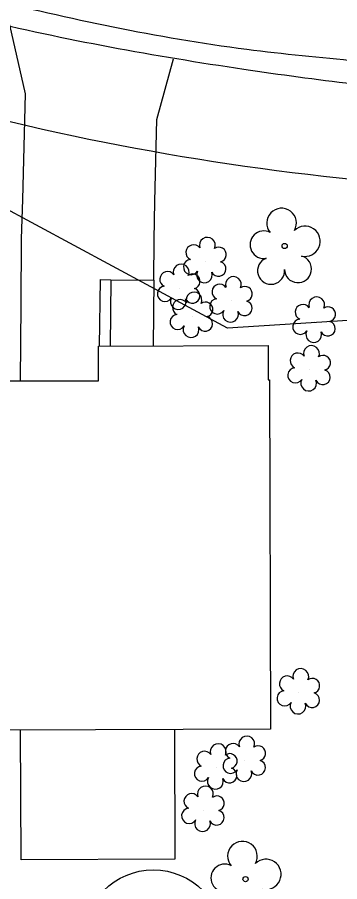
# Model space of a CAD drawing. Extents: x 1611576 to 1617186, y 899279 to 905462.
# Drawn here: x 1616485.9 to 1616526.3, y 901554.6 to 901663 of the extents above; entities that cross this region are included whole.
import ezdxf

# ---------------------------------------------------------------- set-up
doc = ezdxf.new("R2010")
doc.units = 0
for name, color, linetype in [('Exist Building', 7, 'Continuous'), ('Exist Other Culture Area Outline', 7, 'Continuous'), ('Exist Property Owner Number CELL', 7, 'Continuous'), ('Exist Right of Way Line', 7, 'Continuous'), ('Exist Roads Curbs', 7, 'Continuous'), ('Exist Roads EOP', 7, 'Continuous'), ('Exist Roads EOP Other', 7, 'Continuous'), ('Exist Vegetation Shrub CELL', 7, 'Continuous'), ('Exist Vegetation Tree CELL', 7, 'Continuous'), ('Prop 2 In Gas Line (St)', 7, 'Continuous')]:
    doc.layers.add(name, color=color, linetype=linetype)

msp = doc.modelspace()

# ---------------------------------------------------------------- linework, layer by layer
at = {"layer": 'Exist Building'}
msp.add_lwpolyline([(1616517.46, 901617.54), (1616517.6, 901573.7), (1616484.75, 901573.6), (1616484.61, 901617.4), (1616496.06, 901617.43), (1616496.05, 901621.76), (1616517.31, 901621.83), (1616517.32, 901617.54)], close=True, dxfattribs=at)
at = {"layer": 'Exist Other Culture Area Outline'}
for points in [[(1616497.6, 901630.1), (1616497.52, 901621.76)], [(1616502.97, 901630.02), (1616502.92, 901621.78)], [(1616505.56, 901573.67), (1616505.63, 901557.41), (1616486.37, 901557.33), (1616486.3, 901573.6)]]:
    msp.add_lwpolyline(points, dxfattribs=at)
at = {"layer": 'Exist Property Owner Number CELL'}
msp.add_circle((1616502.93, 901547.31), 8.75, dxfattribs=at)
at = {"layer": 'Exist Right of Way Line'}
msp.add_arc((1616560.48, 901967.64), 326.56, 246.2087, 268.5167, dxfattribs=at)
at = {"layer": 'Exist Roads Curbs'}
msp.add_spline([(1616576.44, 901651.14), (1616560.36, 901651.87), (1616541.57, 901653.2), (1616514.26, 901656.47), (1616480.87, 901662.8), (1616452.55, 901670.88), (1616427.97, 901679.5)], degree=3, dxfattribs=at)
at = {"layer": 'Exist Roads EOP'}
msp.add_spline([(1616600.7, 901615.07), (1616596.49, 901640.71), (1616577.82, 901651.88), (1616577.76, 901653.58), (1616560.38, 901654.4), (1616541.66, 901655.74), (1616514.62, 901658.97), (1616481.57, 901665.46), (1616453.29, 901673.28), (1616429.01, 901681.85), (1616427.56, 901682.36), (1616413.54, 901687.44), (1616400.43, 901690.54), (1616382.85, 901691.64), (1616359.81, 901688.16), (1616349.76, 901685.26), (1616334.54, 901681.3), (1616320.23, 901678.77)], degree=3, dxfattribs=at)
at = {"layer": 'Exist Roads EOP Other'}
for points in [[(1616486.28, 901617.4), (1616486.38, 901627), (1616486.4, 901635.24), (1616486.56, 901640.14), (1616486.92, 901653.4), (1616484.97, 901662.05)], [(1616496.17, 901621.76), (1616496.29, 901630.12), (1616497.6, 901630.1), (1616502.97, 901630.02), (1616503.05, 901635.11), (1616503.13, 901639.91), (1616503.35, 901650.21), (1616505.44, 901657.82)]]:
    msp.add_lwpolyline(points, dxfattribs=at)
at = {"layer": 'Exist Vegetation Shrub CELL'}
for p, q in [((1616509.46, 901632.38), (1616509.46, 901632.38)), ((1616506.18, 901629.02), (1616506.18, 901629.02)), ((1616512.73, 901627.45), (1616512.73, 901627.45)), ((1616507.78, 901625.51), (1616507.78, 901625.51)), ((1616523.15, 901624.9), (1616523.15, 901624.9)), ((1616522.51, 901618.8), (1616522.51, 901618.8)), ((1616521.17, 901578.29), (1616521.17, 901578.29)), ((1616514.4, 901569.82), (1616514.4, 901569.82)), ((1616510.82, 901568.85), (1616510.82, 901568.85)), ((1616509.22, 901563.55), (1616509.22, 901563.55))]:
    msp.add_line(p, q, dxfattribs=at)
for centre, radius, start, end in [((1616509.69, 901634.42), 0.99, 334.8391, 200.4717), ((1616507.97, 901633.51), 0.968, 35.8908, 245.4216), ((1616511.13, 901633.25), 0.929, 284.4567, 126.0861), ((1616507.66, 901631.68), 0.955, 95.1099, 327.9534), ((1616511.09, 901631.46), 0.937, 204.9913, 73.4601), ((1616504.7, 901630.15), 0.968, 35.8908, 245.4216), ((1616506.41, 901631.06), 0.99, 334.8391, 200.4717), ((1616509.33, 901630.7), 0.984, 151.2797, 21.387), ((1616507.85, 901629.89), 0.929, 284.4567, 126.0861), ((1616512.96, 901629.49), 0.99, 334.8391, 200.4717), ((1616504.38, 901628.32), 0.955, 95.1099, 327.9534), ((1616507.82, 901628.09), 0.937, 204.9913, 73.4601), ((1616511.24, 901628.57), 0.968, 35.8908, 245.4216), ((1616514.4, 901628.32), 0.929, 284.4567, 126.0861), ((1616506.05, 901627.34), 0.984, 151.2797, 21.387), ((1616508.01, 901627.55), 0.99, 334.8391, 200.4717), ((1616523.38, 901626.94), 0.99, 334.8391, 200.4717), ((1616506.29, 901626.63), 0.968, 35.8908, 245.4216), ((1616509.45, 901626.37), 0.929, 284.4567, 126.0861), ((1616510.93, 901626.74), 0.955, 95.1099, 327.9534), ((1616514.36, 901626.52), 0.937, 204.9913, 73.4601), ((1616521.66, 901626.02), 0.968, 35.8908, 245.4216), ((1616524.82, 901625.77), 0.929, 284.4567, 126.0861), ((1616505.98, 901624.8), 0.955, 95.1099, 327.9534), ((1616512.6, 901625.76), 0.984, 151.2797, 21.387), ((1616509.41, 901624.58), 0.937, 204.9913, 73.4601), ((1616521.35, 901624.19), 0.955, 95.1099, 327.9534), ((1616524.78, 901623.97), 0.937, 204.9913, 73.4601), ((1616507.65, 901623.82), 0.984, 151.2797, 21.387), ((1616523.02, 901623.21), 0.984, 151.2797, 21.387), ((1616522.74, 901620.84), 0.99, 334.8391, 200.4717), ((1616521.03, 901619.93), 0.968, 35.8908, 245.4216), ((1616524.18, 901619.67), 0.929, 284.4567, 126.0861), ((1616520.71, 901618.1), 0.955, 95.1099, 327.9534), ((1616524.15, 901617.87), 0.937, 204.9913, 73.4601), ((1616522.38, 901617.12), 0.984, 151.2797, 21.387), ((1616521.4, 901580.33), 0.99, 334.8391, 200.4717), ((1616519.69, 901579.42), 0.968, 35.8908, 245.4216), ((1616522.84, 901579.16), 0.929, 284.4567, 126.0861), ((1616519.37, 901577.58), 0.955, 95.1099, 327.9534), ((1616522.81, 901577.36), 0.937, 204.9913, 73.4601), ((1616521.04, 901576.6), 0.984, 151.2797, 21.387), ((1616514.63, 901571.86), 0.99, 334.8391, 200.4717), ((1616511.05, 901570.89), 0.99, 334.8391, 200.4717), ((1616512.92, 901570.95), 0.968, 35.8908, 245.4216), ((1616516.07, 901570.69), 0.929, 284.4567, 126.0861), ((1616509.34, 901569.97), 0.968, 35.8908, 245.4216), ((1616512.5, 901569.72), 0.929, 284.4567, 126.0861), ((1616512.6, 901569.12), 0.955, 95.1099, 327.9534), ((1616516.03, 901568.89), 0.937, 204.9913, 73.4601), ((1616509.02, 901568.14), 0.955, 95.1099, 327.9534), ((1616512.46, 901567.92), 0.937, 204.9913, 73.4601), ((1616514.27, 901568.14), 0.984, 151.2797, 21.387), ((1616510.7, 901567.16), 0.984, 151.2797, 21.387), ((1616509.44, 901565.59), 0.99, 334.8391, 200.4717), ((1616507.73, 901564.67), 0.968, 35.8908, 245.4216), ((1616510.89, 901564.41), 0.929, 284.4567, 126.0861), ((1616507.42, 901562.84), 0.955, 95.1099, 327.9534), ((1616510.85, 901562.62), 0.937, 204.9913, 73.4601), ((1616509.09, 901561.86), 0.984, 151.2797, 21.387)]:
    msp.add_arc(centre, radius, start, end, dxfattribs=at)
at = {"layer": 'Exist Vegetation Tree CELL'}
for p, q in [((1616519.37, 901634.33), (1616519.37, 901634.33)), ((1616514.48, 901554.91), (1616514.48, 901554.91))]:
    msp.add_line(p, q, dxfattribs=at)
for centre in [(1616519.37, 901634.33), (1616514.48, 901554.91)]:
    msp.add_circle(centre, 0.326, dxfattribs=at)
for centre, radius, start, end in [((1616518.99, 901637.2), 1.86, 330.1651, 219.7134), ((1616521.92, 901634.92), 1.9, 257.1011, 134.1999), ((1616516.77, 901634.48), 1.73, 62.6636, 279.3457), ((1616517.67, 901631.21), 1.69, 111.5671, 6.231), ((1616521.04, 901631.43), 1.7, 181.2822, 74.56), ((1616514.09, 901557.78), 1.86, 330.1651, 219.7134), ((1616517.03, 901555.5), 1.9, 257.1011, 134.1999), ((1616511.87, 901555.06), 1.73, 62.6636, 279.3457)]:
    msp.add_arc(centre, radius, start, end, dxfattribs=at)
at = {"layer": 'Prop 2 In Gas Line (St)'}
for p, q in [((1616512.2, 901624.01), (1616480.89, 901640.94)), ((1616527.28, 901624.98), (1616512.2, 901624.01))]:
    msp.add_line(p, q, dxfattribs=at)

doc.saveas('drawing.dxf')
